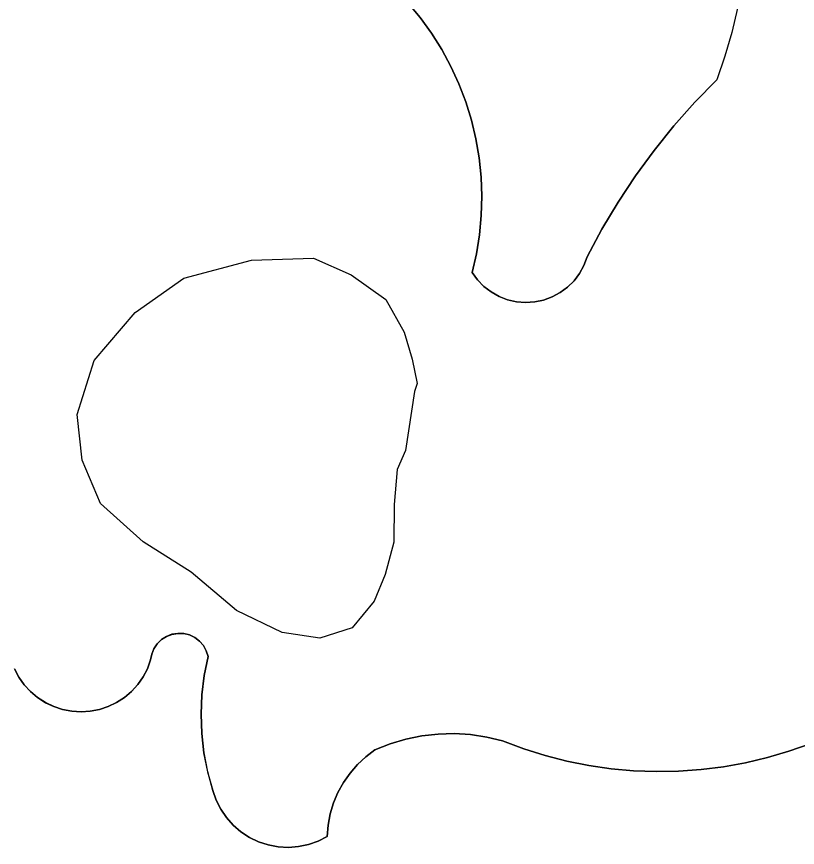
# Model space of a CAD drawing. Extents: x 3684037 to 3722149, y 433263 to 459021.
# Drawn here: x 3710071 to 3710202.6, y 455410.4 to 455550.5 of the extents above; entities that cross this region are included whole.
import ezdxf

# ---------------------------------------------------------------- set-up
doc = ezdxf.new("R2010")
doc.units = 0
doc.layers.add('V-TOPO-SHOR', color=7, linetype='Continuous')
doc.layers.add('V-WETL-SWMP', color=7, linetype='Continuous')

msp = doc.modelspace()

# ---------------------------------------------------------------- linework, layer by layer
at = {"layer": 'V-TOPO-SHOR'}
for points in [[(3710194.11, 455572.74), (3710194.22, 455568.54), (3710194.12, 455564.35), (3710193.8, 455560.17), (3710193.26, 455556.02), (3710192.52, 455551.89), (3710191.57, 455547.8), (3710190.42, 455543.77), (3710189.05, 455539.81)], [(3710136.96, 455552.8), (3710139.03, 455550.3), (3710140.93, 455547.67), (3710142.66, 455544.92), (3710144.2, 455542.07), (3710145.55, 455539.12), (3710146.71, 455536.09), (3710147.66, 455532.98), (3710148.42, 455529.83), (3710148.96, 455526.63), (3710149.29, 455523.4), (3710149.41, 455520.16), (3710149.32, 455516.91), (3710149.02, 455513.68), (3710148.51, 455510.48), (3710147.78, 455507.32), (3710148.69, 455506.07), (3710149.76, 455504.97), (3710150.98, 455504.03), (3710152.33, 455503.28), (3710153.76, 455502.73), (3710155.26, 455502.38), (3710156.8, 455502.26), (3710158.33, 455502.36), (3710159.84, 455502.67), (3710161.29, 455503.2), (3710162.64, 455503.93), (3710163.88, 455504.85), (3710164.97, 455505.93), (3710165.9, 455507.16), (3710166.64, 455508.51), (3710167.18, 455509.95), (3710169.68, 455514.64), (3710172.4, 455519.2), (3710175.33, 455523.63), (3710178.47, 455527.91), (3710181.81, 455532.04), (3710185.34, 455536.01), (3710189.05, 455539.81)], [(3710138.05, 455487.26), (3710136.56, 455477.28), (3710135.16, 455474.11), (3710134.63, 455468.21), (3710134.56, 455461.85), (3710133.13, 455456.41), (3710131.26, 455451.89), (3710127.56, 455447.39), (3710122.09, 455445.64), (3710115.74, 455446.62), (3710108.06, 455450.35), (3710100.41, 455456.81), (3710092.29, 455461.9), (3710085.09, 455468.35), (3710082, 455475.66), (3710081.18, 455483.4), (3710084.02, 455492.46), (3710090.94, 455500.55), (3710099.19, 455506.36), (3710110.59, 455509.41), (3710121.04, 455509.74), (3710127.37, 455506.93), (3710133.23, 455502.77), (3710136.35, 455497.28), (3710137.66, 455492.72), (3710138.52, 455488.62), (3710138.05, 455487.26)], [(3710144.78, 455429.57), (3710142.03, 455429.5), (3710139.29, 455429.18), (3710136.6, 455428.63), (3710133.96, 455427.84), (3710131.4, 455426.83), (3710129.86, 455425.67), (3710128.45, 455424.36), (3710127.19, 455422.91), (3710126.09, 455421.33), (3710125.16, 455419.65), (3710124.41, 455417.88), (3710123.85, 455416.03), (3710123.49, 455414.14), (3710123.33, 455412.23), (3710121.8, 455411.45), (3710120.19, 455410.88), (3710118.51, 455410.52), (3710116.8, 455410.39), (3710115.09, 455410.49), (3710113.4, 455410.8), (3710111.78, 455411.34), (3710110.23, 455412.08), (3710108.8, 455413.02), (3710107.5, 455414.14), (3710106.36, 455415.42), (3710105.4, 455416.84), (3710104.62, 455418.37), (3710104.06, 455419.99), (3710103.19, 455423.14), (3710102.56, 455426.35), (3710102.18, 455429.6), (3710102.07, 455432.87), (3710102.21, 455436.14), (3710102.6, 455439.38), (3710103.26, 455442.59), (3710102.96, 455443.54), (3710102.47, 455444.41), (3710101.81, 455445.16), (3710101.02, 455445.77), (3710100.12, 455446.2), (3710099.15, 455446.44), (3710098.15, 455446.48), (3710097.17, 455446.32), (3710096.24, 455445.96), (3710095.4, 455445.42), (3710094.69, 455444.72), (3710094.13, 455443.89), (3710093.75, 455442.97), (3710093.57, 455441.99), (3710093.02, 455440.52), (3710092.29, 455439.13), (3710091.39, 455437.85), (3710090.34, 455436.69), (3710089.14, 455435.67), (3710087.83, 455434.82), (3710086.42, 455434.14), (3710084.93, 455433.65), (3710083.39, 455433.34), (3710081.83, 455433.24), (3710080.26, 455433.34), (3710078.72, 455433.63), (3710077.23, 455434.12), (3710075.82, 455434.8), (3710074.5, 455435.64), (3710073.3, 455436.65), (3710072.24, 455437.81), (3710071.34, 455439.09), (3710070.6, 455440.47)], [(3710204.79, 455427.85), (3710201.21, 455426.59), (3710197.57, 455425.52), (3710193.88, 455424.65), (3710190.15, 455423.98), (3710186.39, 455423.51), (3710182.6, 455423.24), (3710178.81, 455423.18), (3710175.02, 455423.32), (3710171.24, 455423.66), (3710167.49, 455424.2), (3710163.77, 455424.95), (3710160.1, 455425.89), (3710156.48, 455427.03), (3710152.93, 455428.36), (3710150.25, 455429), (3710147.53, 455429.41), (3710144.78, 455429.57)]]:
    msp.add_lwpolyline(points, dxfattribs=at)
at = {"layer": 'V-WETL-SWMP'}
for p, q in [((3710139.03, 455550.3), (3710136.96, 455552.8)), ((3710192.52, 455551.89), (3710191.57, 455547.8)), ((3710140.93, 455547.67), (3710139.03, 455550.3)), ((3710142.66, 455544.93), (3710140.93, 455547.67)), ((3710191.57, 455547.8), (3710190.42, 455543.77)), ((3710144.2, 455542.07), (3710142.66, 455544.93)), ((3710190.42, 455543.77), (3710189.05, 455539.81)), ((3710145.55, 455539.12), (3710144.2, 455542.07)), ((3710146.71, 455536.09), (3710145.55, 455539.12)), ((3710189.05, 455539.81), (3710185.34, 455536.01)), ((3710147.66, 455532.99), (3710146.71, 455536.09)), ((3710185.34, 455536.01), (3710181.81, 455532.04)), ((3710148.42, 455529.83), (3710147.66, 455532.99)), ((3710181.81, 455532.04), (3710178.47, 455527.91)), ((3710148.96, 455526.63), (3710148.42, 455529.83)), ((3710178.47, 455527.91), (3710175.33, 455523.63)), ((3710149.29, 455523.4), (3710148.96, 455526.63)), ((3710149.41, 455520.16), (3710149.29, 455523.4)), ((3710175.33, 455523.63), (3710172.4, 455519.2)), ((3710149.32, 455516.91), (3710149.41, 455520.16)), ((3710172.4, 455519.2), (3710169.68, 455514.64)), ((3710149.02, 455513.68), (3710149.32, 455516.91)), ((3710148.51, 455510.48), (3710149.02, 455513.68)), ((3710169.68, 455514.64), (3710167.18, 455509.95)), ((3710147.78, 455507.31), (3710148.51, 455510.48)), ((3710167.18, 455509.95), (3710166.64, 455508.51)), ((3710166.64, 455508.51), (3710165.9, 455507.16)), ((3710148.69, 455506.07), (3710147.78, 455507.31)), ((3710165.9, 455507.16), (3710164.97, 455505.93)), ((3710149.76, 455504.97), (3710148.69, 455506.07)), ((3710150.99, 455504.03), (3710149.76, 455504.97)), ((3710164.97, 455505.93), (3710163.88, 455504.85)), ((3710152.33, 455503.28), (3710150.99, 455504.03)), ((3710162.64, 455503.93), (3710161.29, 455503.2)), ((3710163.88, 455504.85), (3710162.64, 455503.93)), ((3710153.76, 455502.73), (3710152.33, 455503.28)), ((3710155.26, 455502.38), (3710153.76, 455502.73)), ((3710156.8, 455502.26), (3710155.26, 455502.38)), ((3710158.33, 455502.36), (3710156.8, 455502.26)), ((3710159.84, 455502.67), (3710158.33, 455502.36)), ((3710161.29, 455503.2), (3710159.84, 455502.67)), ((3710096.24, 455445.96), (3710097.17, 455446.31)), ((3710097.17, 455446.31), (3710098.15, 455446.48)), ((3710098.15, 455446.48), (3710099.15, 455446.44)), ((3710099.15, 455446.44), (3710100.12, 455446.2)), ((3710100.12, 455446.2), (3710101.02, 455445.77)), ((3710094.13, 455443.89), (3710094.69, 455444.72)), ((3710094.69, 455444.72), (3710095.4, 455445.42)), ((3710095.4, 455445.42), (3710096.24, 455445.96)), ((3710101.02, 455445.77), (3710101.81, 455445.16)), ((3710101.81, 455445.16), (3710102.47, 455444.41)), ((3710093.75, 455442.97), (3710094.13, 455443.89)), ((3710102.47, 455444.41), (3710102.96, 455443.54)), ((3710102.96, 455443.54), (3710103.26, 455442.59)), ((3710093.02, 455440.52), (3710093.57, 455441.99)), ((3710093.57, 455441.99), (3710093.75, 455442.97)), ((3710103.26, 455442.59), (3710102.61, 455439.38)), ((3710070.6, 455440.47), (3710071.34, 455439.09)), ((3710092.29, 455439.13), (3710093.02, 455440.52)), ((3710071.34, 455439.09), (3710072.24, 455437.81)), ((3710091.39, 455437.85), (3710092.29, 455439.13)), ((3710102.61, 455439.38), (3710102.21, 455436.14)), ((3710072.24, 455437.81), (3710073.3, 455436.65)), ((3710090.34, 455436.69), (3710091.39, 455437.85)), ((3710073.3, 455436.65), (3710074.5, 455435.64)), ((3710089.14, 455435.67), (3710090.34, 455436.69)), ((3710074.5, 455435.64), (3710075.82, 455434.79)), ((3710087.83, 455434.82), (3710089.14, 455435.67)), ((3710102.21, 455436.14), (3710102.07, 455432.87)), ((3710075.82, 455434.79), (3710077.23, 455434.12)), ((3710077.23, 455434.12), (3710078.72, 455433.63)), ((3710078.72, 455433.63), (3710080.26, 455433.34)), ((3710083.39, 455433.34), (3710084.93, 455433.65)), ((3710084.93, 455433.65), (3710086.42, 455434.14)), ((3710086.42, 455434.14), (3710087.83, 455434.82)), ((3710080.26, 455433.34), (3710081.83, 455433.24)), ((3710081.83, 455433.24), (3710083.39, 455433.34)), ((3710102.07, 455432.87), (3710102.18, 455429.6)), ((3710102.18, 455429.6), (3710102.56, 455426.35)), ((3710139.29, 455429.18), (3710142.03, 455429.5)), ((3710142.03, 455429.5), (3710144.78, 455429.57)), ((3710144.78, 455429.57), (3710147.53, 455429.41)), ((3710147.53, 455429.41), (3710150.25, 455429)), ((3710133.96, 455427.84), (3710136.6, 455428.63)), ((3710136.6, 455428.63), (3710139.29, 455429.18)), ((3710150.25, 455429), (3710152.93, 455428.36)), ((3710152.93, 455428.36), (3710156.48, 455427.03)), ((3710129.86, 455425.67), (3710131.4, 455426.83)), ((3710131.4, 455426.83), (3710133.96, 455427.84)), ((3710156.48, 455427.03), (3710160.1, 455425.89)), ((3710197.57, 455425.52), (3710201.21, 455426.59)), ((3710201.21, 455426.59), (3710204.79, 455427.85)), ((3710102.56, 455426.35), (3710103.18, 455423.14)), ((3710128.45, 455424.36), (3710129.86, 455425.67)), ((3710160.1, 455425.89), (3710163.77, 455424.95)), ((3710193.88, 455424.65), (3710197.57, 455425.52)), ((3710127.19, 455422.91), (3710128.45, 455424.36)), ((3710163.77, 455424.95), (3710167.49, 455424.2)), ((3710167.49, 455424.2), (3710171.24, 455423.66)), ((3710171.24, 455423.66), (3710175.02, 455423.32)), ((3710186.39, 455423.51), (3710190.15, 455423.98)), ((3710190.15, 455423.98), (3710193.88, 455424.65)), ((3710103.18, 455423.14), (3710104.06, 455419.99)), ((3710126.09, 455421.33), (3710127.19, 455422.91)), ((3710175.02, 455423.32), (3710178.81, 455423.18)), ((3710178.81, 455423.18), (3710182.6, 455423.24)), ((3710182.6, 455423.24), (3710186.39, 455423.51)), ((3710125.16, 455419.65), (3710126.09, 455421.33)), ((3710104.06, 455419.99), (3710104.62, 455418.37)), ((3710124.41, 455417.88), (3710125.16, 455419.65)), ((3710104.62, 455418.37), (3710105.39, 455416.84)), ((3710105.39, 455416.84), (3710106.36, 455415.42)), ((3710123.85, 455416.03), (3710124.41, 455417.88)), ((3710106.36, 455415.42), (3710107.5, 455414.14)), ((3710123.49, 455414.14), (3710123.85, 455416.03)), ((3710107.5, 455414.14), (3710108.8, 455413.02)), ((3710123.33, 455412.23), (3710123.49, 455414.14)), ((3710108.8, 455413.02), (3710110.23, 455412.08)), ((3710110.23, 455412.08), (3710111.78, 455411.34)), ((3710111.78, 455411.34), (3710113.4, 455410.8)), ((3710120.19, 455410.88), (3710121.8, 455411.45)), ((3710121.8, 455411.45), (3710123.33, 455412.23)), ((3710113.4, 455410.8), (3710115.09, 455410.49)), ((3710115.09, 455410.49), (3710116.8, 455410.39)), ((3710116.8, 455410.39), (3710118.51, 455410.52)), ((3710118.51, 455410.52), (3710120.19, 455410.88))]:
    msp.add_line(p, q, dxfattribs=at)
msp.add_lwpolyline([(3710138.04, 455487.26), (3710136.56, 455477.28), (3710135.16, 455474.11), (3710134.63, 455468.21), (3710134.56, 455461.85), (3710133.13, 455456.41), (3710131.26, 455451.89), (3710127.56, 455447.39), (3710122.09, 455445.64), (3710115.74, 455446.62), (3710108.06, 455450.35), (3710100.41, 455456.81), (3710092.29, 455461.9), (3710085.09, 455468.35), (3710082, 455475.66), (3710081.18, 455483.4), (3710084.02, 455492.46), (3710090.94, 455500.55), (3710099.19, 455506.36), (3710110.59, 455509.41), (3710121.04, 455509.74), (3710127.37, 455506.93), (3710133.23, 455502.77), (3710136.35, 455497.28), (3710137.66, 455492.72), (3710138.52, 455488.62)], close=True, dxfattribs=at)

doc.saveas('drawing.dxf')
